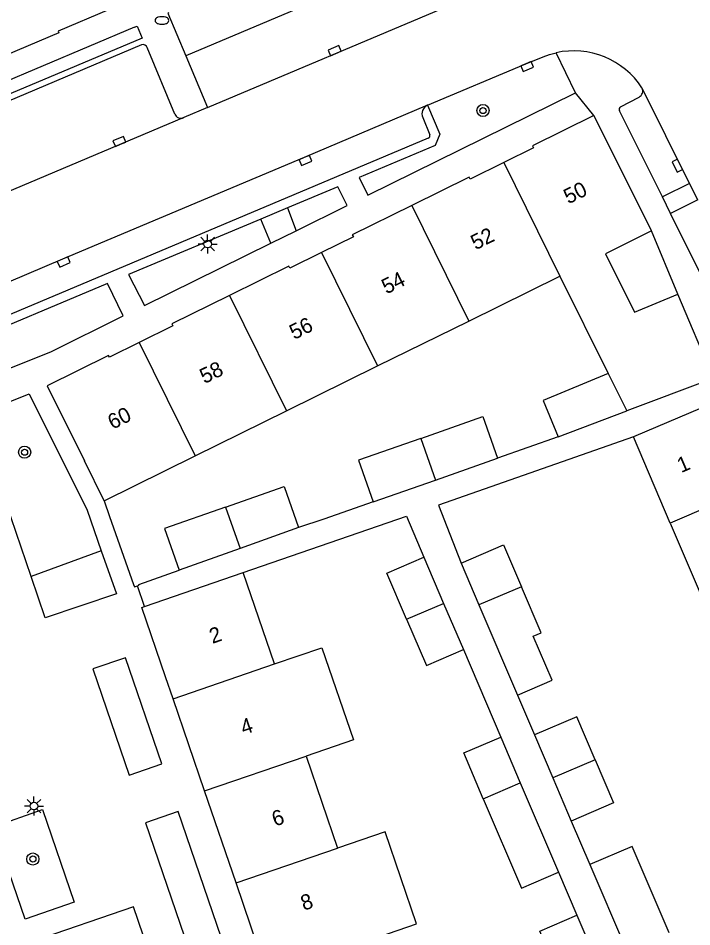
# Model space of a CAD drawing. Extents: x 132994 to 136000, y 393499 to 395512.
# Drawn here: x 134475.5 to 134519.8, y 394795.5 to 394855.2 of the extents above; entities that cross this region are included whole.
import ezdxf

# ---------------------------------------------------------------- set-up
doc = ezdxf.new("R2010")
doc.units = 0
for name, color, linetype in [('gg-afsc-erfafscheiding', 7, 'Continuous'), ('gg-afsc-hekwerk', 7, 'Continuous'), ('gg-afsc-muur', 7, 'Continuous'), ('gg-anno-huisnummerreeks BGT', 7, 'Continuous'), ('gg-bbg-bijgebouw', 7, 'Continuous'), ('gg-bbg-gedigitaliseerde bebouwing', 7, 'Continuous'), ('gg-bbg-gedigitaliseerde bijgebouw', 7, 'Continuous'), ('gg-bbg-hoofdgebouw', 7, 'Continuous'), ('gg-bbg-tussenscheiding', 7, 'Continuous'), ('gg-knt-verharding', 7, 'Continuous'), ('gg-knt-verharding nz', 7, 'Continuous'), ('gt-grn-groengrens', 7, 'Continuous'), ('gt-grn-weggrens', 7, 'Continuous'), ('gt-symb-boom', 7, 'Continuous'), ('gt-symb-brandkraan', 7, 'Continuous'), ('gt-symb-kolk', 7, 'Continuous'), ('gt-symb-lichtmast', 7, 'Continuous')]:
    doc.layers.add(name, color=color, linetype=linetype)

# ---------------------------------------------------------------- blocks, each defined once
blk = doc.blocks.new('gt0-KOLK')
at = {"layer": 'gt-symb-kolk'}
blk.add_lwpolyline([(0, 0), (0.375, 0), (0.375, 0.4), (-0.375, 0.4), (-0.375, 0), (0, 0)], dxfattribs=at)
blk = doc.blocks.new('gt0-BR')
at = {"layer": 'gt-symb-brandkraan'}
for centre, radius, start, end in [((-0.244, 0), 0.206, 107.56694, 252.43307), ((0.599, -2.664), 3, 106.89205, 107.56694), ((0, -0.691), 0.938, 73.10799, 106.89205), ((-0.599, -2.664), 3, 72.43309, 73.10799), ((0.244, 0), 0.206, 287.56695, 72.43309), ((0.599, 2.664), 3, 252.43307, 253.10797), ((0, 0.691), 0.938, 253.10797, 286.89206), ((-0.599, 2.664), 3, 286.89206, 287.56695)]:
    blk.add_arc(centre, radius, start, end, dxfattribs=at)
blk = doc.blocks.new('gt0-BOOM')
at = {"layer": 'gt-symb-boom'}
for radius in [0.4, 0.2]:
    blk.add_circle((0, 0), radius, dxfattribs=at)
blk = doc.blocks.new('gt0-LMAST')
at = {"layer": 'gt-symb-lichtmast'}
for p, q in [((-0.005, 0.246), (-0.005, 0.621)), ((-0.182, 0.173), (-0.447, 0.438)), ((0.172, 0.173), (0.437, 0.438)), ((-0.255, -0.004), (-0.63, -0.004)), ((-0.182, -0.181), (-0.447, -0.446)), ((-0.005, -0.254), (-0.005, -0.629)), ((0.437, -0.446), (0.172, -0.181)), ((0.245, -0.004), (0.62, -0.004))]:
    blk.add_line(p, q, dxfattribs=at)
blk.add_circle((-0.005, -0.004), 0.25, dxfattribs=at)

msp = doc.modelspace()

# ---------------------------------------------------------------- linework, layer by layer
at = {"layer": 'gg-afsc-erfafscheiding'}
for p, q in [((134510.992, 394827.663), (134506.99, 394826.254)), ((134483.449, 394817.959), (134486.096, 394818.894)), ((134504.755, 394813.683), (134507.211, 394807.935)), ((134508.31, 394810.693), (134509.423, 394808.087)), ((134511.844, 394802.421), (134513.062, 394799.57)), ((134511.005, 394799.051), (134512.209, 394796.233))]:
    msp.add_line(p, q, dxfattribs=at)
for points in [[(134515.921, 394827.65), (134503.115, 394823.177), (134504.607, 394819.362)], [(134498.84, 394823.385), (134495.594, 394822.242), (134493.931, 394821.712)], [(134490.295, 394818.737), (134501.012, 394822.446), (134502.166, 394819.744)]]:
    msp.add_lwpolyline(points, dxfattribs=at)
at = {"layer": 'gg-afsc-hekwerk'}
msp.add_line((134483.824, 394816.504), (134483.352, 394817.872), dxfattribs=at)
at = {"layer": 'gg-afsc-muur'}
for p, q in [((134518.851, 394837.04), (134517.11, 394841.19)), ((134481.17, 394823.45), (134481.525, 394822.42)), ((134481.525, 394822.42), (134483.099, 394817.96)), ((134483.099, 394817.96), (134483.155, 394817.802)), ((134483.155, 394817.802), (134483.352, 394817.872))]:
    msp.add_line(p, q, dxfattribs=at)
msp.add_lwpolyline([(134483.352, 394817.872), (134483.466, 394817.912), (134483.449, 394817.959)], dxfattribs=at)
at = {"layer": 'gg-bbg-bijgebouw'}
for p, q in [((134493.931, 394821.712), (134490.095, 394820.332)), ((134490.095, 394820.332), (134486.096, 394818.894))]:
    msp.add_line(p, q, dxfattribs=at)
at = {"layer": 'gg-bbg-gedigitaliseerde bebouwing'}
for p, q in [((134505.11, 394835.266), (134511.098, 394838.222)), ((134511.098, 394838.222), (134514.26, 394831.827)), ((134499.123, 394832.311), (134505.11, 394835.266)), ((134493.135, 394829.356), (134499.123, 394832.311)), ((134521.038, 394831.451), (134515.481, 394829.358)), ((134521.616, 394830.073), (134515.921, 394827.65)), ((134487.148, 394826.401), (134493.135, 394829.356)), ((134518.343, 394821.99), (134515.921, 394827.65)), ((134481.17, 394823.45), (134487.148, 394826.401)), ((134518.343, 394821.99), (134520.775, 394816.308)), ((134492.35, 394812.736), (134490.295, 394818.737)), ((134494.421, 394806.686), (134496.499, 394800.64))]:
    msp.add_line(p, q, dxfattribs=at)
for points in [[(134492.35, 394812.736), (134495.467, 394813.807), (134497.547, 394807.756), (134494.421, 394806.686)], [(134498.562, 394794.587), (134501.688, 394795.657), (134499.616, 394801.711), (134496.499, 394800.64)]]:
    msp.add_lwpolyline(points, dxfattribs=at)
at = {"layer": 'gg-bbg-gedigitaliseerde bijgebouw'}
for p, q in [((134510.992, 394827.663), (134515.481, 394829.358)), ((134502.915, 394824.82), (134506.99, 394826.254)), ((134498.84, 394823.385), (134502.915, 394824.82)), ((134502.166, 394819.744), (134503.461, 394816.713)), ((134504.607, 394819.362), (134505.778, 394816.62)), ((134503.461, 394816.713), (134504.755, 394813.683)), ((134505.778, 394816.62), (134508.31, 394810.693)), ((134507.211, 394807.935), (134508.496, 394804.927)), ((134509.423, 394808.087), (134510.634, 394805.252)), ((134510.634, 394805.252), (134511.844, 394802.421)), ((134508.496, 394804.927), (134511.005, 394799.051)), ((134515.838, 394800.757), (134513.062, 394799.57)), ((134518.266, 394795.074), (134515.838, 394800.757)), ((134513.062, 394799.57), (134515.489, 394793.887)), ((134512.209, 394796.233), (134513.505, 394793.199))]:
    msp.add_line(p, q, dxfattribs=at)
for points in [[(134514.26, 394831.827), (134509.994, 394830.055), (134510.992, 394827.663)], [(134501.952, 394827.556), (134506.027, 394828.99), (134506.99, 394826.254)], [(134501.952, 394827.556), (134497.877, 394826.121), (134498.84, 394823.385)], [(134489.14, 394823.046), (134492.985, 394824.399), (134493.931, 394821.712)], [(134489.14, 394823.046), (134485.123, 394821.632), (134486.096, 394818.894)], [(134504.607, 394819.362), (134507.393, 394820.553), (134508.564, 394817.811)], [(134501.03, 394815.675), (134499.735, 394818.706), (134502.166, 394819.744)], [(134508.31, 394810.693), (134510.582, 394811.664), (134509.347, 394814.556), (134509.861, 394814.776), (134508.564, 394817.811)], [(134501.03, 394815.675), (134502.324, 394812.644), (134504.755, 394813.683)], [(134513.411, 394806.44), (134512.201, 394809.273), (134509.423, 394808.087)], [(134506.065, 394803.888), (134504.779, 394806.897), (134507.211, 394807.935)], [(134513.411, 394806.44), (134514.621, 394803.607), (134511.844, 394802.421)], [(134506.065, 394803.888), (134508.574, 394798.014), (134511.005, 394799.051)], [(134511.078, 394792.152), (134509.778, 394795.194), (134512.209, 394796.233)]]:
    msp.add_lwpolyline(points, dxfattribs=at)
at = {"layer": 'gg-bbg-hoofdgebouw'}
for p, q in [((134514.085, 394847.255), (134513.33, 394848.77)), ((134517.11, 394841.19), (134514.085, 394847.255)), ((134521.171, 394831.507), (134518.851, 394837.04)), ((134477.42, 394831.01), (134479.862, 394826.074)), ((134481.17, 394823.45), (134479.862, 394826.074)), ((134483.824, 394816.504), (134490.295, 394818.737)), ((134483.64, 394816.44), (134483.824, 394816.504)), ((134485.198, 394811.887), (134483.64, 394816.44)), ((134485.691, 394810.447), (134485.198, 394811.887)), ((134487.762, 394804.398), (134485.691, 394810.447)), ((134489.833, 394798.349), (134487.762, 394804.398)), ((134491.546, 394793.343), (134489.833, 394798.349))]:
    msp.add_line(p, q, dxfattribs=at)
for points in [[(134481.459, 394855.701), (134478.136, 394854.298), (134478.179, 394854.197), (134473.975, 394852.428)], [(134513.33, 394848.77), (134509.3, 394846.78), (134509.37, 394846.64), (134507.414, 394845.671)], [(134507.414, 394845.671), (134505.21, 394844.58), (134505.14, 394844.72), (134501.36, 394842.85)], [(134501.36, 394842.85), (134497.46, 394840.92), (134497.53, 394840.79), (134495.44, 394839.758)], [(134517.11, 394841.19), (134514.093, 394839.688), (134516.001, 394835.845), (134518.851, 394837.04)], [(134495.44, 394839.758), (134493.36, 394838.73), (134493.29, 394838.86), (134489.386, 394836.938)], [(134489.386, 394836.938), (134485.61, 394835.08), (134485.68, 394834.94), (134483.467, 394833.844)], [(134483.467, 394833.844), (134481.52, 394832.88), (134481.45, 394833.01), (134477.42, 394831.01)]]:
    msp.add_lwpolyline(points, dxfattribs=at)
at = {"layer": 'gg-bbg-tussenscheiding'}
for p, q in [((134507.414, 394845.671), (134511.098, 394838.222)), ((134501.36, 394842.85), (134505.11, 394835.266)), ((134495.44, 394839.758), (134499.123, 394832.311)), ((134489.386, 394836.938), (134493.135, 394829.356)), ((134483.467, 394833.844), (134487.148, 394826.401)), ((134514.26, 394831.827), (134515.481, 394829.358)), ((134501.952, 394827.556), (134502.915, 394824.82)), ((134524.169, 394824.479), (134518.343, 394821.99)), ((134489.14, 394823.046), (134490.095, 394820.332)), ((134508.564, 394817.811), (134505.778, 394816.62)), ((134501.03, 394815.675), (134503.461, 394816.713)), ((134485.691, 394810.447), (134492.35, 394812.736)), ((134487.762, 394804.398), (134494.421, 394806.686)), ((134513.411, 394806.44), (134510.634, 394805.252)), ((134506.065, 394803.888), (134508.496, 394804.927)), ((134489.833, 394798.349), (134496.499, 394800.64))]:
    msp.add_line(p, q, dxfattribs=at)
at = {"layer": 'gg-knt-verharding'}
for p, q in [((134487.959, 394849.285), (134503.728, 394855.947)), ((134483.154, 394854.563), (134462.295, 394845.754)), ((134483.627, 394853.403), (134463.337, 394844.86)), ((134485.795, 394848.864), (134483.995, 394853.235)), ((134486.526, 394852.679), (134487.959, 394849.285)), ((134512.113, 394850.265), (134510.842, 394852.888)), ((134516.486, 394850.574), (134516.489, 394850.568)), ((134515.085, 394849.335), (134516.3, 394849.977)), ((134487.959, 394849.285), (134486.393, 394848.624)), ((134517.824, 394843.414), (134515.01, 394849.078)), ((134502.085, 394848.631), (134502.56, 394847.503)), ((134502.452, 394847.278), (134471.486, 394834.223)), ((134518.359, 394842.338), (134517.824, 394843.414)), ((134493.209, 394842.701), (134491.452, 394841.964)), ((134520.548, 394837.932), (134518.359, 394842.338)), ((134492.113, 394840.385), (134493.765, 394841.198))]:
    msp.add_line(p, q, dxfattribs=at)
for points in [[(134485.409, 394855.509), (134485.335, 394855.478), (134486.526, 394852.679)], [(134483.154, 394854.563), (134483.341, 394854.642), (134483.67, 394853.855), (134462.483, 394844.94), (134462.163, 394845.698), (134462.295, 394845.754)], [(134502.404, 394849.436), (134508.865, 394852.164), (134509.999, 394852.624), (134510.415, 394852.774), (134510.842, 394852.888)], [(134502.404, 394849.436), (134503.204, 394847.529), (134502.907, 394846.799), (134497.91, 394844.704), (134498.473, 394843.527), (134512.113, 394850.265)], [(134493.765, 394841.198), (134497.113, 394842.846), (134496.516, 394844.087), (134493.209, 394842.701)], [(134491.452, 394841.964), (134482.773, 394838.327), (134483.803, 394836.294), (134492.113, 394840.385)], [(134471.488, 394833.569), (134470.866, 394833.813), (134471.986, 394830.976), (134477.664, 394833.241), (134482.422, 394835.6), (134481.384, 394837.731), (134471.488, 394833.569)], [(134476.38, 394818.49), (134472.736, 394829.076), (134476.228, 394830.478), (134480.04, 394822.848), (134480.978, 394820.171)], [(134480.978, 394820.171), (134481.985, 394817.352), (134477.286, 394815.767), (134476.38, 394818.49)], [(134482.814, 394805.433), (134484.951, 394806.182), (134482.561, 394813.149), (134480.415, 394812.413), (134482.814, 394805.433)], [(134473.869, 394802.049), (134477.115, 394803.186), (134479.186, 394797.093), (134475.979, 394795.976), (134473.869, 394802.049)], [(134486.701, 394794.041), (134488.841, 394794.782), (134486.019, 394803.039), (134483.874, 394802.292), (134486.701, 394794.041)], [(134484.387, 394792.999), (134483.094, 394796.788), (134476.461, 394794.504), (134477.761, 394790.722)]]:
    msp.add_lwpolyline(points, dxfattribs=at)
for centre, radius, start, end in [((134483.725, 394853.13), 0.29, 21.19309, 109.73145), ((134511.994, 394847.657), 5.356, 32.99629, 102.41715), ((134516.088, 394850.37), 0.447, 298.29819, 26.23357), ((134502.657, 394848.87), 0.62, 114.10839, 202.65741), ((134486.216, 394849.047), 0.459, 203.50669, 292.7584), ((134515.171, 394849.17), 0.186, 117.64366, 209.8188), ((134502.365, 394847.458), 0.2, 295.85496, 12.86303)]:
    msp.add_arc(centre, radius, start, end, dxfattribs=at)
at = {"layer": 'gg-knt-verharding nz'}
for p, q in [((134519.616, 394844.303), (134516.489, 394850.568)), ((134519.616, 394844.303), (134517.824, 394843.414)), ((134520.153, 394843.23), (134519.616, 394844.303)), ((134520.153, 394843.23), (134518.359, 394842.338))]:
    msp.add_line(p, q, dxfattribs=at)
for points in [[(134502.404, 394849.436), (134494.307, 394845.998), (134478.432, 394839.325), (134469.979, 394835.734)], [(134486.393, 394848.624), (134468.809, 394841.209), (134464.778, 394839.525)]]:
    msp.add_lwpolyline(points, dxfattribs=at)
at = {"layer": 'gt-grn-groengrens'}
for p, q in [((134502.308, 394859.357), (134486.526, 394852.679)), ((134493.209, 394842.701), (134493.765, 394841.198)), ((134492.113, 394840.385), (134491.452, 394841.964)), ((134480.978, 394820.171), (134476.38, 394818.49))]:
    msp.add_line(p, q, dxfattribs=at)
at = {"layer": 'gt-grn-weggrens'}
msp.add_line((134513.33, 394848.77), (134512.113, 394850.265), dxfattribs=at)

# ---------------------------------------------------------------- block references
at = {"layer": 'gt-symb-boom'}
for p in [(134506.043, 394849.091), (134475.94, 394826.648), (134476.484, 394799.923)]:
    msp.add_blockref('gt0-BOOM', p, dxfattribs=at)
at = {"layer": 'gt-symb-brandkraan'}
msp.add_blockref('gt0-BR', (134484.957, 394855.01), dxfattribs=at)
at = {"layer": 'gt-symb-kolk'}
for p, rotation in [((134496.379, 394852.842), 22.90294271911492), ((134508.865, 394852.164), -157.1076311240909), ((134482.244, 394846.877), 22.830914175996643), ((134494.307, 394845.998), -157.20196900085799), ((134518.988, 394845.558), 116.5109134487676), ((134478.432, 394839.325), -156.97413662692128)]:
    msp.add_blockref('gt0-KOLK', p, dxfattribs=dict(at, rotation=rotation))
at = {"layer": 'gt-symb-lichtmast'}
for p in [(134487.966, 394840.326), (134476.558, 394803.405)]:
    msp.add_blockref('gt0-LMAST', p, dxfattribs=at)

# ---------------------------------------------------------------- texts
at = {"layer": 'gg-anno-huisnummerreeks BGT'}
for s, rotation, p in [('50', 26.3, (134511.65, 394842.923)), ('52', 26.3, (134505.553, 394839.905)), ('54', 26.4, (134499.7, 394837.007)), ('56', 26.2, (134493.64, 394834.016)), ('58', 26.2, (134487.751, 394831.118)), ('60', 26.4, (134481.713, 394828.117)), ('1', 23.2, (134519.057, 394825.27)), ('2', 18.9, (134488.273, 394814.054)), ('4', 18.9, (134490.324, 394808.064)), ('6', 18.9, (134492.383, 394802.049)), ('8', 18.9, (134494.275, 394796.521))]:
    msp.add_text(s, height=1, rotation=rotation, dxfattribs=at).set_placement(p)

doc.saveas('drawing.dxf')
